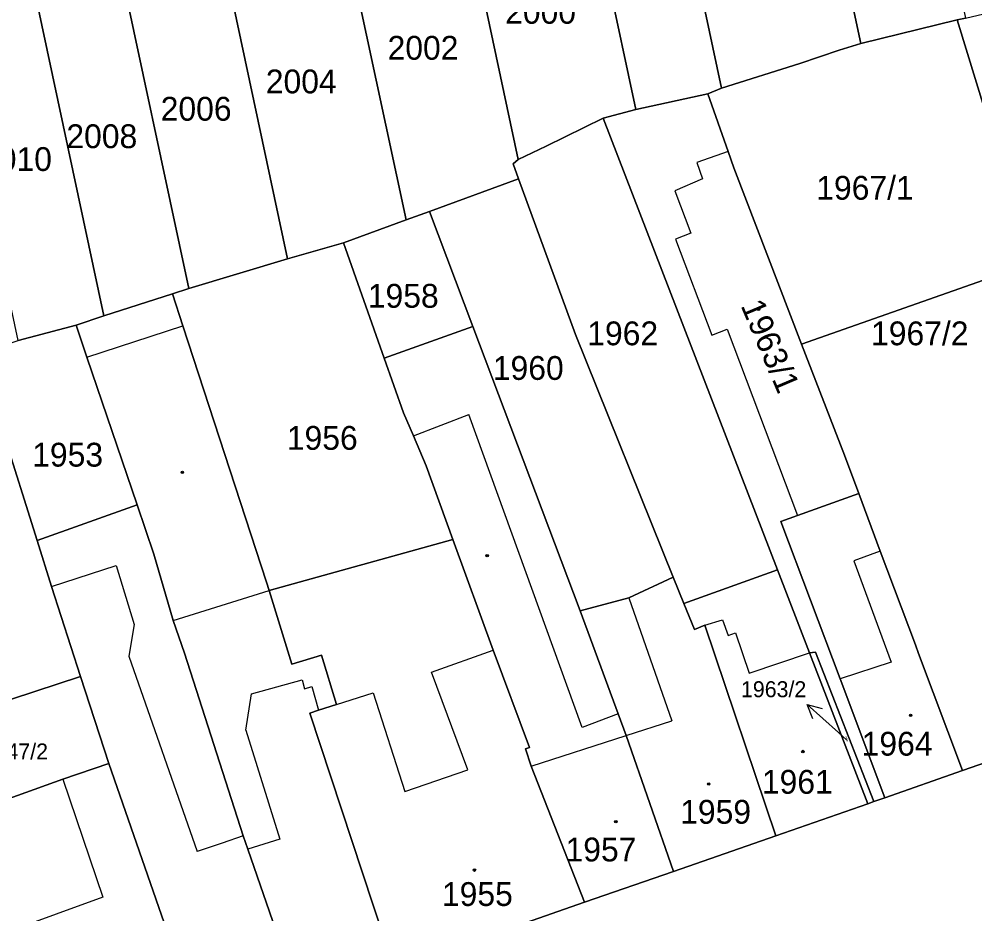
# Model space of a CAD drawing. Extents: x -596233 to -595156, y -1161235 to -1159375.
# Drawn here: x -595735.4 to -595667.2, y -1161083.2 to -1161019.3 of the extents above; entities that cross this region are included whole.
import ezdxf

# ---------------------------------------------------------------- set-up
doc = ezdxf.new("R2010")
doc.units = 0
for name, color, linetype in [('KN_CAR_KR', 7, 'Continuous'), ('KN_KULTURY', 7, 'Continuous'), ('KN_PARC_CIS_POM', 7, 'Continuous'), ('KN_PARC_CIS_POZ', 7, 'Continuous'), ('KN_PARC_CIS_STAV', 7, 'Continuous'), ('KN_PARC_PLOCHA', 7, 'Continuous'), ('PARC_C_SIPKA', 7, 'Continuous'), ('parcely_l', 7, 'Continuous')]:
    doc.layers.add(name, color=color, linetype=linetype)

msp = doc.modelspace()

# ---------------------------------------------------------------- linework, layer by layer
at = {"layer": 'KN_CAR_KR'}
for points in [[(-595684.76, -1161028.79), (-595687.01, -1161029.58)], [(-595687.01, -1161029.58), (-595686.6, -1161030.75)], [(-595686.6, -1161030.75), (-595688.57, -1161031.59)], [(-595688.57, -1161031.59), (-595687.42, -1161034.63)], [(-595687.42, -1161034.63), (-595688.51, -1161035.05)], [(-595688.51, -1161035.05), (-595685.93, -1161041.91)], [(-595730.52, -1161043.46), (-595723.67, -1161041.24)], [(-595685.93, -1161041.91), (-595684.83, -1161041.48)], [(-595684.83, -1161041.48), (-595679.81, -1161054.77)], [(-595707.22, -1161049.09), (-595703.26, -1161047.55)], [(-595695.18, -1161069.9), (-595703.26, -1161047.55)], [(-595673.91, -1161057.31), (-595675.8, -1161058)], [(-595733.05, -1161059.84), (-595728.43, -1161058.35)], [(-595728.43, -1161058.35), (-595727.14, -1161062.55)], [(-595675.8, -1161058), (-595673.13, -1161065.25)], [(-595724.37, -1161062.26), (-595717.52, -1161060.13)], [(-595691.84, -1161060.64), (-595688.78, -1161069.43)], [(-595686.42, -1161062.59), (-595685.17, -1161062.21)], [(-595685.17, -1161062.21), (-595684.76, -1161063.33)], [(-595727.14, -1161062.55), (-595727.52, -1161064.8)], [(-595684.76, -1161063.33), (-595684.24, -1161063.14)], [(-595684.24, -1161063.14), (-595683.27, -1161066.02)], [(-595705.94, -1161065.96), (-595701.54, -1161064.39)], [(-595683.27, -1161066.02), (-595678.95, -1161064.57)], [(-595727.52, -1161064.8), (-595722.66, -1161078.76)], [(-595673.13, -1161065.25), (-595676.78, -1161066.43)], [(-595718.78, -1161067.5), (-595715.16, -1161066.5)], [(-595715.16, -1161066.5), (-595714.99, -1161067.13)], [(-595703.35, -1161072.92), (-595705.94, -1161065.96)], [(-595714.99, -1161067.13), (-595714.46, -1161066.98)], [(-595714.46, -1161066.98), (-595713.99, -1161068.67)], [(-595719.18, -1161070.1), (-595718.78, -1161067.5)], [(-595712.7, -1161068.26), (-595710.1, -1161067.43)], [(-595710.1, -1161067.43), (-595707.84, -1161074.46)], [(-595692.61, -1161068.93), (-595695.18, -1161069.9)], [(-595692.04, -1161070.48), (-595688.78, -1161069.43)], [(-595719.18, -1161070.1), (-595716.75, -1161077.86)], [(-595698.82, -1161072.67), (-595692.04, -1161070.48)], [(-595707.84, -1161074.46), (-595703.35, -1161072.92)], [(-595732.23, -1161073.59), (-595729.38, -1161082.01)], [(-595720.88, -1161078.15), (-595722.66, -1161078.76)], [(-595719.37, -1161077.63), (-595720.88, -1161078.15)], [(-595716.75, -1161077.86), (-595719.04, -1161078.58)], [(-595729.38, -1161082.01), (-595736.05, -1161084.45)]]:
    msp.add_lwpolyline(points, dxfattribs=at)
at = {"layer": 'KN_KULTURY'}
for centre, radius in [((-595682.6, -1161040.04), 0.09), ((-595682.6, -1161040.04), 0.0398), ((-595723.71, -1161051.69), 0.09), ((-595723.71, -1161051.69), 0.0398), ((-595701.96, -1161057.64), 0.09), ((-595701.96, -1161057.64), 0.0398), ((-595671.74, -1161069.03), 0.09), ((-595671.74, -1161069.03), 0.0398), ((-595679.43, -1161071.62), 0.09), ((-595679.43, -1161071.62), 0.0398), ((-595686.15, -1161073.93), 0.09), ((-595686.15, -1161073.93), 0.0398), ((-595692.78, -1161076.62), 0.09), ((-595692.78, -1161076.62), 0.0398), ((-595702.87, -1161080.08), 0.09), ((-595702.87, -1161080.08), 0.0398)]:
    msp.add_circle(centre, radius, dxfattribs=at)
at = {"layer": 'KN_PARC_PLOCHA'}
for points in [[(-595667.82, -1161019.28), (-595668.42, -1161019.4), (-595675.3, -1161021.09), (-595678.9, -1161004.19), (-595671.36, -1161002.66)], [(-595675.3, -1161021.09), (-595676.85, -1161021.56), (-595679.66, -1161022.52), (-595685.24, -1161024.28), (-595689.05, -1161006.38), (-595678.9, -1161004.19)], [(-595689.05, -1161006.38), (-595685.24, -1161024.28), (-595686.21, -1161024.68), (-595691.36, -1161025.79), (-595695.4, -1161006.84), (-595689.23, -1161005.55)], [(-595691.36, -1161025.79), (-595693.69, -1161026.42), (-595697.76, -1161028.4), (-595699.74, -1161029.36), (-595704.15, -1161008.67), (-595695.4, -1161006.84)], [(-595699.74, -1161029.36), (-595700.11, -1161029.66), (-595699.72, -1161030.73), (-595706.08, -1161033.06), (-595707.74, -1161033.67), (-595712.71, -1161010.49), (-595704.15, -1161008.67)], [(-595707.74, -1161033.67), (-595712.21, -1161035.31), (-595716.2, -1161036.45), (-595721.32, -1161012.41), (-595712.71, -1161010.49)], [(-595716.2, -1161036.45), (-595723.25, -1161038.56), (-595728.5, -1161013.94), (-595721.32, -1161012.41)], [(-595728.5, -1161013.94), (-595723.25, -1161038.56), (-595724.41, -1161038.96), (-595729.32, -1161040.51), (-595734.81, -1161014.74), (-595728.61, -1161013.4)], [(-595734.81, -1161014.74), (-595729.32, -1161040.51), (-595731.29, -1161041.19), (-595735.43, -1161042.27), (-595740.27, -1161019.58), (-595741.26, -1161014.93), (-595735.05, -1161013.59)], [(-595653.75, -1161045.27), (-595656.32, -1161046.07), (-595655.84, -1161047.59), (-595656.97, -1161047.98), (-595658.34, -1161043.3), (-595660.85, -1161044.03), (-595662.03, -1161040.21), (-595663.09, -1161036.75), (-595668.42, -1161019.4), (-595667.82, -1161019.28), (-595661.7, -1161017.8), (-595660.01, -1161017.46)], [(-595663.09, -1161036.75), (-595679.52, -1161042.53), (-595684.35, -1161029.96), (-595684.76, -1161028.79), (-595686.21, -1161024.68), (-595685.24, -1161024.28), (-595679.66, -1161022.52), (-595676.85, -1161021.56), (-595675.3, -1161021.09), (-595668.42, -1161019.4)], [(-595679.52, -1161042.53), (-595676.47, -1161050.46), (-595675.45, -1161053.19), (-595679.81, -1161054.77), (-595681.01, -1161055.2), (-595676.78, -1161066.43), (-595673.59, -1161074.92), (-595674.36, -1161075.19), (-595678.54, -1161064.53), (-595678.95, -1161064.57), (-595681.24, -1161058.64), (-595693.69, -1161026.42), (-595691.36, -1161025.79), (-595686.21, -1161024.68), (-595684.76, -1161028.79), (-595684.35, -1161029.96)], [(-595681.24, -1161058.64), (-595687.92, -1161061.05), (-595688.68, -1161059.18), (-595695.66, -1161041.85), (-595699.72, -1161030.73), (-595700.11, -1161029.66), (-595699.74, -1161029.36), (-595697.76, -1161028.4), (-595693.69, -1161026.42)], [(-595688.68, -1161059.18), (-595691.84, -1161060.64), (-595695.33, -1161061.57), (-595702.98, -1161041.28), (-595706.08, -1161033.06), (-595699.72, -1161030.73), (-595695.66, -1161041.85)], [(-595702.98, -1161041.28), (-595709.3, -1161043.53), (-595712.21, -1161035.31), (-595707.74, -1161033.67), (-595706.08, -1161033.06)], [(-595709.3, -1161043.53), (-595707.92, -1161047.45), (-595707.22, -1161049.09), (-595706.32, -1161051.22), (-595704.41, -1161056.49), (-595717.52, -1161060.13), (-595717.71, -1161059.53), (-595723.67, -1161041.24), (-595724.41, -1161038.96), (-595723.25, -1161038.56), (-595716.2, -1161036.45), (-595712.21, -1161035.31)], [(-595662.03, -1161040.21), (-595663.75, -1161040.74), (-595662.57, -1161044.56), (-595660.85, -1161044.03), (-595659.38, -1161048.81), (-595657.56, -1161054.5), (-595657.39, -1161055.02), (-595656.28, -1161058.5), (-595653.15, -1161067.78), (-595659.4, -1161069.97), (-595668.03, -1161072.98), (-595671.17, -1161064.61), (-595671.4, -1161064), (-595673.91, -1161057.31), (-595675.45, -1161053.19), (-595676.47, -1161050.46), (-595679.52, -1161042.53), (-595663.09, -1161036.75)], [(-595717.52, -1161060.13), (-595715.89, -1161065.38), (-595713.79, -1161064.73), (-595712.7, -1161068.26), (-595713.99, -1161068.67), (-595714.62, -1161068.87), (-595708.59, -1161087.12), (-595715.29, -1161089.45), (-595719.04, -1161078.58), (-595719.37, -1161077.63), (-595723.56, -1161064.59), (-595724.37, -1161062.26), (-595725.74, -1161057.52), (-595726.93, -1161054.01), (-595730.52, -1161043.46), (-595731.29, -1161041.19), (-595729.32, -1161040.51), (-595724.41, -1161038.96), (-595723.67, -1161041.24), (-595717.71, -1161059.53)], [(-595726.93, -1161054.01), (-595734.08, -1161056.56), (-595736.56, -1161048.61), (-595738.25, -1161043.22), (-595735.43, -1161042.27), (-595731.29, -1161041.19), (-595730.52, -1161043.46)], [(-595695.33, -1161061.57), (-595692.61, -1161068.93), (-595692.04, -1161070.48), (-595688.66, -1161080.17), (-595695.01, -1161082.38), (-595698.82, -1161072.67), (-595699.22, -1161071.43), (-595698.94, -1161071.33), (-595701.54, -1161064.39), (-595704.41, -1161056.49), (-595706.32, -1161051.22), (-595707.22, -1161049.09), (-595707.92, -1161047.45), (-595709.3, -1161043.53), (-595702.98, -1161041.28)], [(-595734.08, -1161056.56), (-595733.05, -1161059.84), (-595730.97, -1161066.25), (-595737.52, -1161068.41), (-595743.56, -1161050.78), (-595736.56, -1161048.61)], [(-595668.03, -1161072.98), (-595673.59, -1161074.92), (-595676.78, -1161066.43), (-595681.01, -1161055.2), (-595679.81, -1161054.77), (-595675.45, -1161053.19), (-595673.91, -1161057.31), (-595671.4, -1161064), (-595671.17, -1161064.61)], [(-595715.29, -1161089.45), (-595722.22, -1161091.87), (-595728.96, -1161072.47), (-595730.97, -1161066.25), (-595733.05, -1161059.84), (-595734.08, -1161056.56), (-595726.93, -1161054.01), (-595725.74, -1161057.52), (-595724.37, -1161062.26), (-595723.56, -1161064.59), (-595719.37, -1161077.63), (-595719.04, -1161078.58)], [(-595695.01, -1161082.38), (-595708.59, -1161087.12), (-595714.62, -1161068.87), (-595713.99, -1161068.67), (-595712.7, -1161068.26), (-595713.79, -1161064.73), (-595715.89, -1161065.38), (-595717.52, -1161060.13), (-595704.41, -1161056.49), (-595701.54, -1161064.39), (-595698.94, -1161071.33), (-595699.22, -1161071.43), (-595698.82, -1161072.67)], [(-595678.95, -1161064.57), (-595674.79, -1161075.34), (-595681.37, -1161077.63), (-595686.42, -1161062.59), (-595687.17, -1161062.9), (-595687.92, -1161061.05), (-595681.24, -1161058.64)], [(-595687.92, -1161061.05), (-595687.17, -1161062.9), (-595686.42, -1161062.59), (-595681.37, -1161077.63), (-595688.66, -1161080.17), (-595692.04, -1161070.48), (-595692.61, -1161068.93), (-595695.33, -1161061.57), (-595691.84, -1161060.64), (-595688.68, -1161059.18)], [(-595674.36, -1161075.19), (-595674.79, -1161075.34), (-595678.95, -1161064.57), (-595678.54, -1161064.53)], [(-595737.52, -1161068.41), (-595730.97, -1161066.25), (-595728.96, -1161072.47), (-595732.23, -1161073.59), (-595738.73, -1161075.93), (-595738.83, -1161075.96), (-595740.41, -1161071.44), (-595743.64, -1161072.48), (-595744.68, -1161069.83), (-595745.53, -1161067.27), (-595742.2, -1161066.17), (-595740.24, -1161071.36), (-595737.84, -1161070.58), (-595738.45, -1161068.71)], [(-595728.96, -1161072.47), (-595722.22, -1161091.87), (-595735.63, -1161096.54), (-595736.38, -1161094.34), (-595740.51, -1161082.23), (-595742.28, -1161077.04), (-595743.64, -1161072.48), (-595740.41, -1161071.44), (-595738.83, -1161075.96), (-595738.73, -1161075.93), (-595732.23, -1161073.59)]]:
    msp.add_lwpolyline(points, close=True, dxfattribs=at)
msp.add_lwpolyline([(-595735.63, -1161096.54), (-595722.22, -1161091.87), (-595715.29, -1161089.45), (-595708.59, -1161087.12), (-595695.01, -1161082.38), (-595688.66, -1161080.17), (-595681.37, -1161077.63), (-595674.79, -1161075.34), (-595674.36, -1161075.19), (-595673.59, -1161074.92), (-595668.03, -1161072.98), (-595659.4, -1161069.97), (-595653.15, -1161067.78), (-595646.96, -1161065.61), (-595638.56, -1161062.67), (-595632.4, -1161060.51), (-595620.07, -1161056.19), (-595606.83, -1161051.74)], dxfattribs=at)
at = {"layer": 'PARC_C_SIPKA'}
for points in [[(-595678.7192, -1161069.2901), (-595679.1259, -1161068.2487), (-595678.0487, -1161068.5482)], [(-595676.33, -1161070.78), (-595676.9, -1161070.26), (-595679.1259, -1161068.2487)]]:
    msp.add_lwpolyline(points, dxfattribs=at)
at = {"layer": 'parcely_l'}
for points in [[(-595678.9, -1161004.19), (-595675.3, -1161021.09)], [(-595689.05, -1161006.38), (-595685.24, -1161024.28)], [(-595695.4, -1161006.84), (-595691.36, -1161025.79)], [(-595704.15, -1161008.67), (-595699.74, -1161029.36)], [(-595707.74, -1161033.67), (-595712.71, -1161010.49)], [(-595716.2, -1161036.45), (-595721.32, -1161012.41)], [(-595728.5, -1161013.94), (-595723.25, -1161038.56)], [(-595729.32, -1161040.51), (-595734.81, -1161014.74)], [(-595675.3, -1161021.09), (-595668.42, -1161019.4)], [(-595668.42, -1161019.4), (-595667.82, -1161019.28)], [(-595668.42, -1161019.4), (-595663.09, -1161036.75)], [(-595685.24, -1161024.28), (-595679.66, -1161022.52), (-595676.85, -1161021.56), (-595675.3, -1161021.09)], [(-595686.21, -1161024.68), (-595685.24, -1161024.28)], [(-595691.36, -1161025.79), (-595686.21, -1161024.68)], [(-595679.52, -1161042.53), (-595684.35, -1161029.96), (-595684.76, -1161028.79), (-595686.21, -1161024.68)], [(-595691.36, -1161025.79), (-595693.69, -1161026.42)], [(-595699.74, -1161029.36), (-595697.76, -1161028.4), (-595693.69, -1161026.42)], [(-595693.69, -1161026.42), (-595681.24, -1161058.64)], [(-595699.74, -1161029.36), (-595700.11, -1161029.66), (-595699.72, -1161030.73)], [(-595699.72, -1161030.73), (-595706.08, -1161033.06)], [(-595688.68, -1161059.18), (-595695.66, -1161041.85), (-595699.72, -1161030.73)], [(-595706.08, -1161033.06), (-595707.74, -1161033.67)], [(-595706.08, -1161033.06), (-595702.98, -1161041.28)], [(-595707.74, -1161033.67), (-595712.21, -1161035.31)], [(-595716.2, -1161036.45), (-595712.21, -1161035.31)], [(-595712.21, -1161035.31), (-595709.3, -1161043.53)], [(-595723.25, -1161038.56), (-595716.2, -1161036.45)], [(-595663.09, -1161036.75), (-595679.52, -1161042.53)], [(-595724.41, -1161038.96), (-595723.25, -1161038.56)], [(-595724.41, -1161038.96), (-595729.32, -1161040.51)], [(-595717.52, -1161060.13), (-595717.71, -1161059.53), (-595723.67, -1161041.24), (-595724.41, -1161038.96)], [(-595731.29, -1161041.19), (-595729.32, -1161040.51)], [(-595735.43, -1161042.27), (-595731.29, -1161041.19)], [(-595726.93, -1161054.01), (-595730.52, -1161043.46), (-595731.29, -1161041.19)], [(-595709.3, -1161043.53), (-595702.98, -1161041.28)], [(-595702.98, -1161041.28), (-595695.33, -1161061.57)], [(-595679.52, -1161042.53), (-595676.47, -1161050.46), (-595675.45, -1161053.19)], [(-595709.3, -1161043.53), (-595707.92, -1161047.45), (-595707.22, -1161049.09), (-595706.32, -1161051.22), (-595704.41, -1161056.49)], [(-595736.56, -1161048.61), (-595734.08, -1161056.56)], [(-595675.45, -1161053.19), (-595679.81, -1161054.77), (-595681.01, -1161055.2), (-595676.78, -1161066.43), (-595673.59, -1161074.92)], [(-595668.03, -1161072.98), (-595671.17, -1161064.61), (-595671.4, -1161064), (-595673.91, -1161057.31), (-595675.45, -1161053.19)], [(-595734.08, -1161056.56), (-595726.93, -1161054.01)], [(-595726.93, -1161054.01), (-595725.74, -1161057.52), (-595724.37, -1161062.26), (-595723.56, -1161064.59), (-595719.37, -1161077.63), (-595719.04, -1161078.58), (-595715.29, -1161089.45)], [(-595734.08, -1161056.56), (-595733.05, -1161059.84), (-595730.97, -1161066.25)], [(-595704.41, -1161056.49), (-595717.52, -1161060.13)], [(-595695.01, -1161082.38), (-595698.82, -1161072.67), (-595699.22, -1161071.43), (-595698.94, -1161071.33), (-595701.54, -1161064.39), (-595704.41, -1161056.49)], [(-595681.24, -1161058.64), (-595687.92, -1161061.05)], [(-595678.95, -1161064.57), (-595681.24, -1161058.64)], [(-595688.68, -1161059.18), (-595691.84, -1161060.64), (-595695.33, -1161061.57)], [(-595687.92, -1161061.05), (-595688.68, -1161059.18)], [(-595708.59, -1161087.12), (-595714.62, -1161068.87), (-595713.99, -1161068.67), (-595712.7, -1161068.26), (-595713.79, -1161064.73), (-595715.89, -1161065.38), (-595717.52, -1161060.13)], [(-595681.37, -1161077.63), (-595686.42, -1161062.59), (-595687.17, -1161062.9), (-595687.92, -1161061.05)], [(-595695.33, -1161061.57), (-595692.61, -1161068.93), (-595692.04, -1161070.48), (-595688.66, -1161080.17)], [(-595678.95, -1161064.57), (-595678.54, -1161064.53), (-595674.36, -1161075.19)], [(-595674.79, -1161075.34), (-595678.95, -1161064.57)], [(-595737.52, -1161068.41), (-595730.97, -1161066.25)], [(-595730.97, -1161066.25), (-595728.96, -1161072.47)], [(-595668.03, -1161072.98), (-595659.4, -1161069.97), (-595653.15, -1161067.78)], [(-595728.96, -1161072.47), (-595732.23, -1161073.59), (-595738.73, -1161075.93), (-595738.83, -1161075.96), (-595740.41, -1161071.44), (-595743.64, -1161072.48)], [(-595728.96, -1161072.47), (-595722.22, -1161091.87)], [(-595673.59, -1161074.92), (-595668.03, -1161072.98)], [(-595681.37, -1161077.63), (-595674.79, -1161075.34)], [(-595674.36, -1161075.19), (-595674.79, -1161075.34)], [(-595674.36, -1161075.19), (-595673.59, -1161074.92)], [(-595688.66, -1161080.17), (-595681.37, -1161077.63)], [(-595688.66, -1161080.17), (-595695.01, -1161082.38)], [(-595708.59, -1161087.12), (-595695.01, -1161082.38)]]:
    msp.add_lwpolyline(points, dxfattribs=at)

# ---------------------------------------------------------------- texts
at = {"layer": 'KN_PARC_CIS_POM'}
msp.add_text('1963/2', height=0.1, rotation=288.096782, dxfattribs=at).set_placement((-595676.418, -1161070.5107))
at = {"layer": 'KN_PARC_CIS_POZ'}
for s, height, p in [('2000', 1.7, (-595700.6766, -1161019.67)), ('2002', 1.7, (-595709.0666, -1161022.24)), ('2004', 1.7, (-595717.7566, -1161024.64)), ('2006', 1.7, (-595725.2566, -1161026.59)), ('2008', 1.7, (-595731.9866, -1161028.55)), ('2010', 1.7, (-595738.0766, -1161030.18)), ('1967/1', 1.7, (-595678.4766, -1161032.23)), ('1958', 1.7, (-595710.4766, -1161039.94)), ('1962', 1.7, (-595694.8166, -1161042.62)), ('1960', 1.7, (-595701.5566, -1161045.09)), ('1956', 1.7, (-595716.2566, -1161050.08)), ('1953', 1.7, (-595734.4266, -1161051.28)), ('1963/2', 1.14, (-595683.85, -1161067.74)), ('1947/2', 1.14, (-595737.96, -1161072.18))]:
    msp.add_text(s, height=height, dxfattribs=at).set_placement(p)
at = {"layer": 'KN_PARC_CIS_STAV'}
msp.add_text('1963/1', height=1.7, rotation=293.019421, dxfattribs=at).set_placement((-595683.8902, -1161039.785))
for s, p in [('1967/2', (-595674.5666, -1161042.62)), ('1964', (-595675.2366, -1161071.91)), ('1961', (-595682.3566, -1161074.63)), ('1959', (-595688.1866, -1161076.77)), ('1957', (-595696.3666, -1161079.46)), ('1955', (-595705.1866, -1161082.64))]:
    msp.add_text(s, height=1.7, dxfattribs=at).set_placement(p)

doc.saveas('drawing.dxf')
